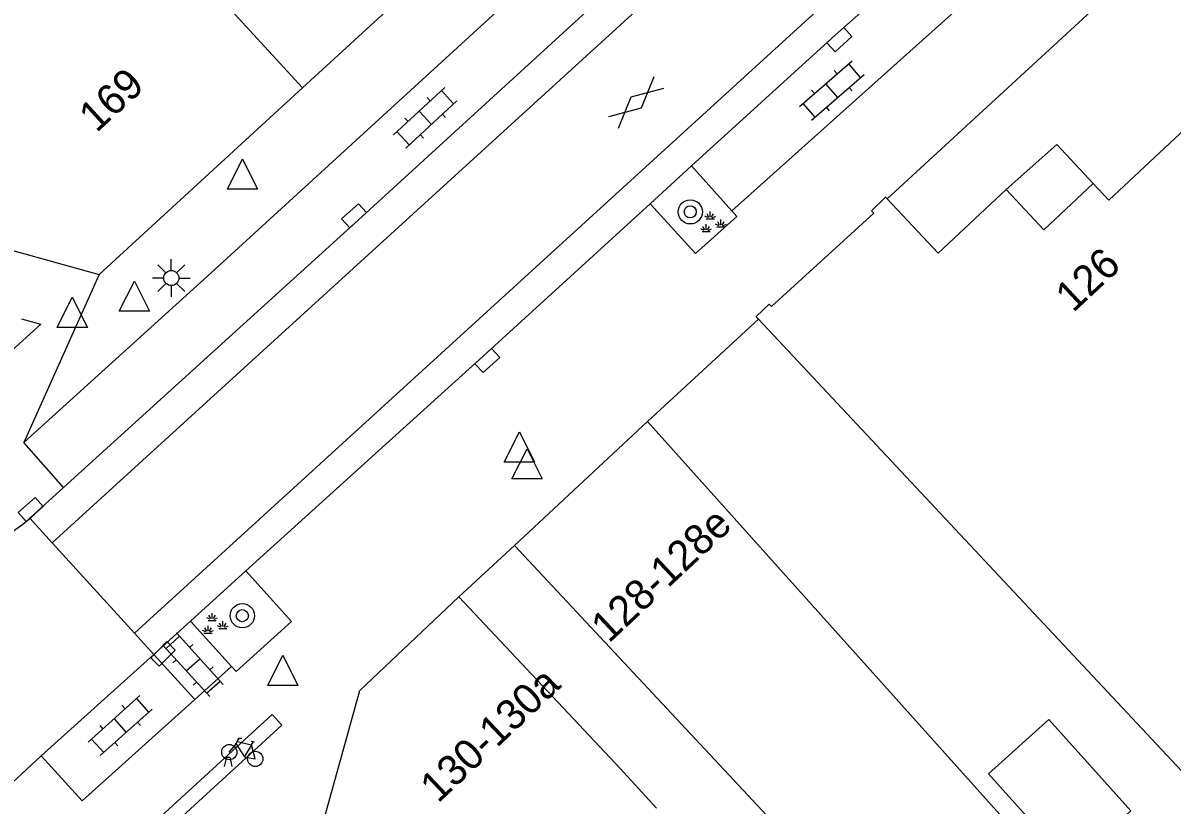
# Model space of a CAD drawing. Extents: x 132998 to 136004, y 396998 to 398512.
# Drawn here: x 134927.23 to 134965.24, y 397259.08 to 397284.94 of the extents above; entities that cross this region are included whole.
import ezdxf

# ---------------------------------------------------------------- set-up
doc = ezdxf.new("R2010")
doc.units = 0
for name, color, linetype in [('gg-afsc-muur', 7, 'Continuous'), ('gg-anno-huisnummerreeks BGT', 7, 'Continuous'), ('gg-bbg-gedigitaliseerde bebouwing', 7, 'Continuous'), ('gg-bbg-hoofdgebouw', 7, 'Continuous'), ('gg-bbg-luifel en loopbrug', 7, 'Continuous'), ('gg-bbg-onder overbouw', 7, 'Continuous'), ('gg-bbg-pand overbouw', 7, 'Continuous'), ('gg-bbg-tussenscheiding', 7, 'Continuous'), ('gg-knt-verharding', 7, 'Continuous'), ('gg-knt-verharding nz', 7, 'Continuous'), ('gt-grn-weggrens', 7, 'Continuous'), ('gt-symb-boom', 7, 'Continuous'), ('gt-symb-fietsenrek', 7, 'Continuous'), ('gt-symb-gesloten verharding', 7, 'Continuous'), ('gt-symb-groenvak', 7, 'Continuous'), ('gt-symb-klinker verharding', 7, 'Continuous'), ('gt-symb-kolk', 7, 'Continuous'), ('gt-symb-lichtmast', 7, 'Continuous'), ('gt-symb-waterafsluiter', 7, 'Continuous')]:
    doc.layers.add(name, color=color, linetype=linetype)

# ---------------------------------------------------------------- blocks, each defined once
blk = doc.blocks.new('gt0-FREK')
at = {"layer": 'gt-symb-fietsenrek'}
for p, q in [((0.259, 0.762), (0.294, 0.823)), ((0.54, 0.335), (0.259, 0.762)), ((0.294, 0.823), (0.767, 0.714)), ((0.757, 0.841), (0.866, 0.816)), ((0.767, 0.714), (0.84, 0.822)), ((0.767, 0.714), (0.54, 0.335)), ((0.895, 0.252), (0.767, 0.714))]:
    blk.add_line(p, q, dxfattribs=at)
for points in [[(0.036, 0.476), (0.228, 0.708), (0.259, 0.762)], [(0.294, 0.823), (0.36, 0.937), (0.452, 0.935)], [(-0.124, 0), (-0.047, 0.312), (0.053, 0.312), (0.12, 0)], [(0.54, 0.335), (0.555, 0.305), (0.895, 0.252)]]:
    blk.add_lwpolyline(points, dxfattribs=at)
for centre in [(0.036, 0.476), (0.895, 0.252)]:
    blk.add_circle(centre, 0.252, dxfattribs=at)
blk = doc.blocks.new('gt0-WAFSL')
at = {"layer": 'gt-symb-waterafsluiter'}
for p, q in [((-0.5, -0.333), (0, 0.667)), ((0, 0.667), (0.5, -0.333)), ((0.5, -0.333), (-0.5, -0.333))]:
    blk.add_line(p, q, dxfattribs=at)
blk = doc.blocks.new('gt0-GRVAK')
at = {"layer": 'gt-symb-groenvak'}
for p, q in [((-0.047, 0.214), (-0.047, 0.393)), ((-0.11, 0.189), (-0.228, 0.24)), ((-0.182, 0.153), (0.088, 0.153)), ((-0.091, 0.211), (-0.156, 0.322)), ((-0.004, 0.211), (0.061, 0.322)), ((0.015, 0.189), (0.133, 0.24)), ((0.262, -0.052), (0.197, 0.059)), ((0.305, -0.049), (0.305, 0.13)), ((0.349, -0.052), (0.414, 0.059)), ((-0.245, -0.228), (-0.363, -0.177)), ((-0.318, -0.264), (-0.047, -0.264)), ((-0.226, -0.206), (-0.291, -0.095)), ((-0.183, -0.203), (-0.183, -0.024)), ((-0.139, -0.206), (-0.074, -0.095)), ((-0.12, -0.228), (-0.002, -0.177)), ((0.243, -0.074), (0.125, -0.023)), ((0.17, -0.11), (0.441, -0.11)), ((0.368, -0.074), (0.486, -0.023))]:
    blk.add_line(p, q, dxfattribs=at)
blk = doc.blocks.new('gt0-BOOM')
at = {"layer": 'gt-symb-boom'}
for radius in [0.4, 0.2]:
    blk.add_circle((0, 0), radius, dxfattribs=at)
blk = doc.blocks.new('gt0-KL1')
at = {"layer": 'gt-symb-klinker verharding'}
for p, q in [((-0.5, 0.3), (-0.5, 0.45)), ((0.5, 0.3), (0.5, 0.45)), ((-1.15, 0.3), (1.15, 0.3)), ((-1, -0.3), (-1, 0.3)), ((0, -0.3), (0, 0.3)), ((1, -0.3), (1, 0.3)), ((-1.15, -0.3), (1.15, -0.3)), ((-0.5, -0.45), (-0.5, -0.3)), ((0.5, -0.45), (0.5, -0.3))]:
    blk.add_line(p, q, dxfattribs=at)
blk = doc.blocks.new('gt0-KOLK')
at = {"layer": 'gt-symb-kolk'}
blk.add_lwpolyline([(0, 0), (0.375, 0), (0.375, 0.4), (-0.375, 0.4), (-0.375, 0), (0, 0)], dxfattribs=at)
blk = doc.blocks.new('gt0-LMAST')
at = {"layer": 'gt-symb-lichtmast'}
for p, q in [((-0.182, 0.173), (-0.447, 0.438)), ((-0.005, 0.246), (-0.005, 0.621)), ((0.172, 0.173), (0.437, 0.438)), ((-0.255, -0.004), (-0.63, -0.004)), ((-0.182, -0.181), (-0.447, -0.446)), ((-0.005, -0.254), (-0.005, -0.629)), ((0.437, -0.446), (0.172, -0.181)), ((0.245, -0.004), (0.62, -0.004))]:
    blk.add_line(p, q, dxfattribs=at)
blk.add_circle((-0.005, -0.004), 0.25, dxfattribs=at)
blk = doc.blocks.new('gt0-GESVH1')
at = {"layer": 'gt-symb-gesloten verharding'}
for p, q in [((-0.992, -0.261), (0.008, 0.239)), ((0.008, -0.261), (-0.992, 0.239)), ((0.008, 0.239), (1.008, -0.261)), ((1.008, 0.239), (0.008, -0.261))]:
    blk.add_line(p, q, dxfattribs=at)

msp = doc.modelspace()

# ---------------------------------------------------------------- linework, layer by layer
at = {"layer": 'gg-afsc-muur'}
msp.add_lwpolyline([(134968.995, 397291.057), (134968.884, 397291.182), (134955.794, 397279.123)], dxfattribs=at)
at = {"layer": 'gg-bbg-gedigitaliseerde bebouwing'}
for p, q in [((134965.677, 397260.037), (134951.537, 397275.147)), ((134947.87, 397271.76), (134960.553, 397257.615))]:
    msp.add_line(p, q, dxfattribs=at)
at = {"layer": 'gg-bbg-hoofdgebouw'}
for p, q in [((134936.471, 397282.791), (134939.618, 397285.681)), ((134929.75, 397276.62), (134936.471, 397282.791)), ((134963.12, 397279.08), (134962.6, 397279.63)), ((134943.48, 397267.66), (134947.87, 397271.76)), ((134956.448, 397253.78), (134943.48, 397267.66))]:
    msp.add_line(p, q, dxfattribs=at)
for points in [[(134917.74, 397290.445), (134920.16, 397282.15), (134920.04, 397282.08), (134920.97, 397279.06), (134929.75, 397276.62)], [(134965.677, 397260.037), (134969.856, 397263.825), (134966.34, 397267.531), (134969.166, 397270.141), (134968.404, 397271.019), (134969.311, 397271.85), (134971.621, 397269.328), (134975.843, 397273.195), (134967.279, 397282.363), (134967.366, 397282.445), (134966.991, 397282.847), (134966.574, 397282.458), (134966.65, 397282.377), (134963.12, 397279.08)], [(134959.73, 397279.43), (134957.48, 397277.33), (134955.794, 397279.123)], [(134951.537, 397275.147), (134951.46, 397275.23), (134951.89, 397275.64), (134951.97, 397275.56), (134955.35, 397278.65), (134955.27, 397278.73), (134955.74, 397279.18), (134955.794, 397279.123)], [(134937.114, 397258.382), (134938.36, 397262.86), (134941.64, 397265.96)], [(134941.64, 397265.96), (134946.98, 397260.269), (134948.173, 397258.973)]]:
    msp.add_lwpolyline(points, dxfattribs=at)
at = {"layer": 'gg-bbg-luifel en loopbrug'}
msp.add_lwpolyline([(134959.14, 397260.107), (134961.142, 397261.904), (134963.853, 397258.884), (134961.851, 397257.086), (134959.14, 397260.107)], dxfattribs=at)
at = {"layer": 'gg-bbg-onder overbouw'}
msp.add_lwpolyline([(134962.6, 397279.63), (134960.97, 397278.1), (134959.73, 397279.43)], dxfattribs=at)
at = {"layer": 'gg-bbg-pand overbouw'}
msp.add_lwpolyline([(134959.73, 397279.43), (134961.4, 397280.92), (134962.6, 397279.63)], dxfattribs=at)
at = {"layer": 'gg-bbg-tussenscheiding'}
msp.add_line((134929.807, 397290.046), (134936.471, 397282.791), dxfattribs=at)
at = {"layer": 'gg-knt-verharding'}
for p, q in [((134950.662, 397278.723), (134959.65, 397286.783)), ((134949.322, 397280.212), (134947.954, 397278.961)), ((134949.322, 397280.212), (134950.662, 397278.723)), ((134947.87, 397271.76), (134951.537, 397275.147)), ((134928.566, 397269.574), (134927.252, 397271.066)), ((134927.453, 397268.557), (134928.566, 397269.574)), ((134927.453, 397268.557), (134928.187, 397267.752)), ((134928.187, 397267.752), (134930.916, 397264.758)), ((134941.64, 397265.96), (134943.48, 397267.66)), ((134934.594, 397266.816), (134932.762, 397265.157)), ((134932.762, 397265.157), (134934.121, 397263.656)), ((134930.916, 397264.758), (134931.557, 397264.054)), ((134931.557, 397264.054), (134932.911, 397262.568)), ((134934.121, 397263.656), (134932.911, 397262.568)), ((134927.829, 397260.7), (134925.251, 397258.327))]:
    msp.add_line(p, q, dxfattribs=at)
for points in [[(134927.252, 397271.066), (134933.445, 397276.679), (134951.929, 397293.591), (134953.264, 397292.148)], [(134953.264, 397292.148), (134949.805, 397288.939), (134938.307, 397278.413), (134928.566, 397269.574)], [(134949.322, 397280.212), (134954.079, 397284.533), (134958.244, 397288.224)], [(134947.954, 397278.961), (134942.441, 397273.922), (134934.594, 397266.816)], [(134947.954, 397278.961), (134949.46, 397277.314), (134950.828, 397278.538), (134950.662, 397278.723)], [(134927.173, 397275.151), (134927.818, 397274.972), (134924.693, 397272.144), (134923.013, 397272.074), (134921.626, 397276.693), (134922.193, 397276.535)], [(134934.121, 397263.656), (134934.273, 397263.488), (134936.102, 397265.15), (134934.594, 397266.816)], [(134931.557, 397264.054), (134931.715, 397264.213), (134932.762, 397265.157)], [(134932.911, 397262.568), (134929.179, 397259.211), (134927.829, 397260.7)]]:
    msp.add_lwpolyline(points, dxfattribs=at)
msp.add_arc((134924.216, 397272.245), 4.908, 202.3004, 311.2761, dxfattribs=at)
at = {"layer": 'gg-knt-verharding nz'}
for p, q in [((134980.283, 397315.242), (134928.187, 397267.752)), ((134930.916, 397264.758), (134982.993, 397312.286)), ((134931.557, 397264.054), (134927.829, 397260.7))]:
    msp.add_line(p, q, dxfattribs=at)
msp.add_lwpolyline([(134930.926, 397257.265), (134930.607, 397257.619), (134935.461, 397262.069), (134935.78, 397261.715), (134930.926, 397257.265)], dxfattribs=at)
at = {"layer": 'gt-grn-weggrens'}
msp.add_line((134929.75, 397276.62), (134927.252, 397271.066), dxfattribs=at)

# ---------------------------------------------------------------- block references
at = {"layer": 'gt-symb-boom'}
for p in [(134949.284, 397278.69), (134934.477, 397265.337)]:
    msp.add_blockref('gt0-BOOM', p, dxfattribs=at)
at = {"layer": 'gt-symb-fietsenrek'}
msp.add_blockref('gt0-FREK', (134934.011, 397260.35), dxfattribs=at)
at = {"layer": 'gt-symb-gesloten verharding', "rotation": 41.51461925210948}
msp.add_blockref('gt0-GESVH1', (134947.485, 397282.313), dxfattribs=at)
at = {"layer": 'gt-symb-groenvak'}
for p in [(134949.994, 397278.305), (134933.528, 397265.029)]:
    msp.add_blockref('gt0-GRVAK', p, dxfattribs=at)
at = {"layer": 'gt-symb-klinker verharding'}
for p, rotation in [((134953.965, 397282.702), 41.067356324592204), ((134940.526, 397281.802), 42.77092864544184), ((134932.849, 397263.714), -47.83811878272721), ((134930.438, 397261.702), -138.00000872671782)]:
    msp.add_blockref('gt0-KL1', p, dxfattribs=dict(at, rotation=rotation))
at = {"layer": 'gt-symb-kolk'}
for p, rotation in [((134954.079, 397284.533), -137.75715663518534), ((134938.307, 397278.413), 42.44710185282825), ((134942.441, 397273.922), -137.55289814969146), ((134927.61, 397268.696), 41.30991847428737), ((134931.715, 397264.213), -134.8379190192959)]:
    msp.add_blockref('gt0-KOLK', p, dxfattribs=dict(at, rotation=rotation))
at = {"layer": 'gt-symb-lichtmast'}
msp.add_blockref('gt0-LMAST', (134932.135, 397276.506), dxfattribs=at)
at = {"layer": 'gt-symb-waterafsluiter'}
for p in [(134934.484, 397279.777), (134930.912, 397275.736), (134928.856, 397275.203), (134943.637, 397270.746), (134943.889, 397270.191), (134935.818, 397263.365)]:
    msp.add_blockref('gt0-WAFSL', p, dxfattribs=at)

# ---------------------------------------------------------------- texts
at = {"layer": 'gg-anno-huisnummerreeks BGT'}
for s, rotation, p in [('169', 42.5, (134929.653, 397281.285)), ('126', 43, (134961.939, 397275.336)), ('128-128e', 43.1, (134946.592, 397264.405)), ('130-130a', 43.4, (134940.946, 397259.112))]:
    msp.add_text(s, height=1, rotation=rotation, dxfattribs=at).set_placement(p)

doc.saveas('drawing.dxf')
